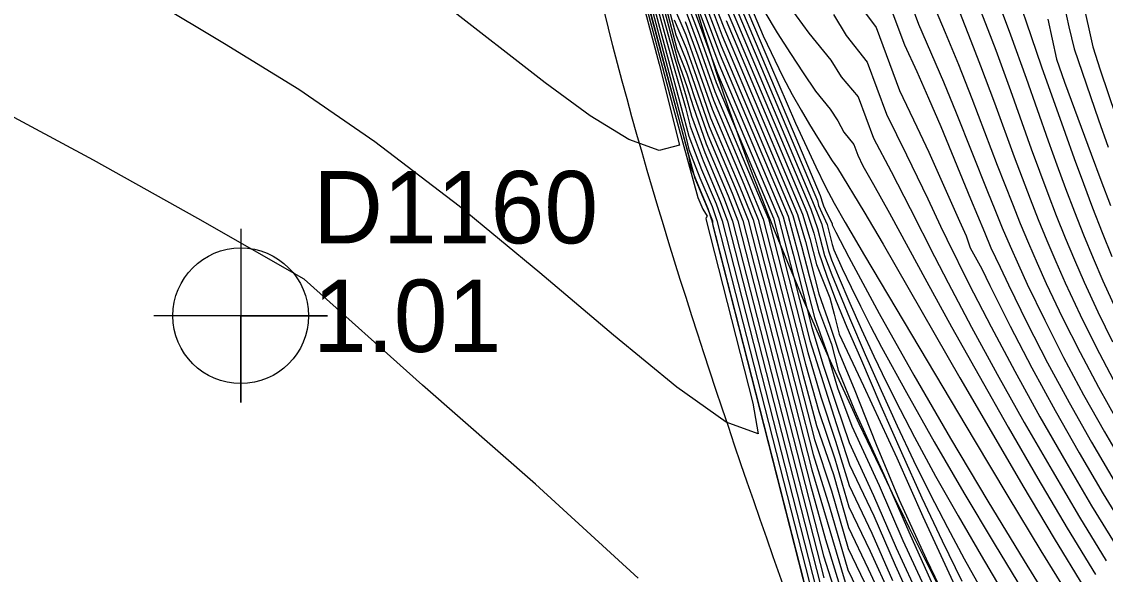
# Model space of a CAD drawing. Extents: x 2356077 to 2359823, y 225951 to 227822.
# Drawn here: x 2357516.78 to 2357554.22, y 226640.33 to 226659.42 of the extents above; entities that cross this region are included whole.
import ezdxf

# ---------------------------------------------------------------- set-up
doc = ezdxf.new("R2010")
doc.units = 0
for name, color, linetype in [('DTM Contours Major', 7, 'Continuous'), ('DTM Contours Minor', 7, 'Continuous'), ('Exist DTM Breakline', 7, 'Continuous'), ('Exist DTM Breakline Underwater', 7, 'Continuous'), ('Exist DTM Drainline', 7, 'Continuous'), ('Exist DTM Regular Point CELL', 7, 'Continuous'), ('Exist DTM Regular Point Cogo Elevation', 7, 'Continuous'), ('Exist DTM Regular Point Cogo Number', 7, 'Continuous')]:
    doc.layers.add(name, color=color, linetype=linetype)

msp = doc.modelspace()

# ---------------------------------------------------------------- linework, layer by layer
at = {"layer": 'DTM Contours Major'}
for points in [[(2357535.934, 226669.441), (2357539.818, 226654.794), (2357539.897, 226654.416), (2357540.165, 226653.74), (2357540.493, 226652.962), (2357540.619, 226652.574), (2357544.501, 226637.377)], [(2357539.434, 226665.973), (2357542.405, 226658.931), (2357543.087, 226657.515), (2357543.41, 226656.904), (2357543.715, 226656.358), (2357544.003, 226655.868), (2357544.277, 226655.421), (2357544.791, 226654.613), (2357544.968, 226654.361), (2357545.882, 226652.862), (2357546.544, 226651.736), (2357549.203, 226647.117), (2357550.275, 226645.268), (2357551.375, 226643.392), (2357552.458, 226641.57), (2357553.484, 226639.884)], [(2357538.683, 226660.971), (2357539.453, 226658.065), (2357539.77, 226657.179), (2357539.985, 226656.486), (2357540.434, 226655.203), (2357541.194, 226653.401), (2357541.525, 226652.54), (2357543.991, 226642.888), (2357544.49, 226640.973), (2357545.309, 226638.403)], [(2357546.299, 226661.265), (2357547.282, 226658.622), (2357547.714, 226657.693), (2357548.12, 226656.782), (2357548.538, 226655.799), (2357549.562, 226653.305), (2357550.054, 226652.144), (2357550.266, 226651.611), (2357550.589, 226650.945), (2357550.878, 226650.325), (2357551.522, 226649.004), (2357552.225, 226647.642), (2357552.97, 226646.263), (2357553.742, 226644.895), (2357554.528, 226643.562)], [(2357540.234, 226660.075), (2357540.914, 226658.264), (2357543.264, 226652.696), (2357543.579, 226651.532), (2357544.175, 226649.198), (2357544.635, 226647.899), (2357544.968, 226646.771), (2357545.463, 226645.452), (2357546.41, 226643.399), (2357547.233, 226641.506), (2357548.101, 226639.613)], [(2357541.199, 226659.688), (2357544.046, 226652.941), (2357544.286, 226652.281), (2357544.525, 226651.343), (2357544.774, 226650.675), (2357545.387, 226649.194), (2357545.928, 226647.926), (2357546.477, 226646.681), (2357547.034, 226645.461), (2357547.601, 226644.266), (2357548.178, 226643.097), (2357548.767, 226641.955), (2357549.35, 226640.87), (2357549.935, 226639.821)], [(2357550.665, 226659.73), (2357550.949, 226658.96), (2357551.487, 226657.463), (2357552.249, 226655.305), (2357552.547, 226654.478), (2357552.848, 226653.662), (2357553.155, 226652.854), (2357553.471, 226652.053), (2357553.8, 226651.256), (2357554.142, 226650.464), (2357554.578, 226649.51)], [(2357539.711, 226659.419), (2357540.143, 226658.242), (2357540.687, 226656.704), (2357541.863, 226653.914), (2357542.409, 226652.598), (2357543.787, 226647.202), (2357544.25, 226645.476), (2357544.832, 226643.783), (2357545.352, 226641.945), (2357546.034, 226640.525), (2357547.394, 226637.598)]]:
    msp.add_lwpolyline(points, dxfattribs=at)
at = {"layer": 'DTM Contours Minor'}
for points in [[(2357535.728, 226669.568), (2357538.807, 226657.949), (2357539.507, 226655.155), (2357538.813, 226654.966), (2357537.765, 226655.347), (2357536.43, 226656.17), (2357534.877, 226657.306), (2357531.4, 226660.005)], [(2357535.988, 226669.557), (2357539.53, 226656.19), (2357539.682, 226655.638), (2357539.833, 226655.001), (2357540.22, 226654.03), (2357540.637, 226653.04), (2357540.805, 226652.55), (2357544.508, 226638.054)], [(2357536.795, 226665.859), (2357539.266, 226656.536), (2357540.149, 226653.341), (2357540.317, 226652.943), (2357540.465, 226652.697), (2357540.434, 226652.65), (2357540.424, 226652.607), (2357542.05, 226646.241), (2357542.234, 226645.181), (2357541.127, 226645.587), (2357539.422, 226646.796), (2357537.237, 226648.589), (2357534.691, 226650.745), (2357531.903, 226653.044), (2357528.99, 226655.267), (2357526.356, 226657.082), (2357523.789, 226658.656), (2357521.355, 226660.121)], [(2357539.39, 226665.237), (2357544.375, 226653.421), (2357544.462, 226653.125), (2357544.485, 226653.06), (2357544.54, 226652.931), (2357544.783, 226652.442), (2357544.791, 226652.408), (2357544.916, 226652.15), (2357545.359, 226651.291), (2357546.414, 226649.335), (2357547.607, 226647.216), (2357548.878, 226645.026), (2357550.17, 226642.855), (2357551.422, 226640.795), (2357552.576, 226638.938)], [(2357537.944, 226663.178), (2357539.328, 226658.218), (2357539.741, 226656.828), (2357539.925, 226656.158), (2357540.384, 226654.9), (2357541.057, 226653.305), (2357541.348, 226652.533), (2357544.496, 226640.208)], [(2357537.944, 226662.825), (2357539.283, 226657.978), (2357539.721, 226656.456), (2357539.882, 226655.808), (2357540.33, 226654.608), (2357540.919, 226653.213), (2357541.168, 226652.532), (2357544.507, 226639.462)], [(2357540.374, 226662.485), (2357544.278, 226653.231), (2357544.31, 226653.074), (2357544.611, 226652.414), (2357544.788, 226651.723), (2357544.844, 226651.542), (2357545.138, 226650.896), (2357545.444, 226650.249), (2357545.767, 226649.589), (2357546.115, 226648.903), (2357546.495, 226648.179), (2357547.352, 226646.609), (2357548.315, 226644.911), (2357549.34, 226643.152), (2357550.383, 226641.4), (2357551.399, 226639.723)], [(2357546.625, 226662.42), (2357547.771, 226659.338), (2357548.633, 226657.345), (2357549.074, 226656.269), (2357550.15, 226653.554), (2357550.404, 226652.931), (2357550.666, 226652.302), (2357550.939, 226651.664), (2357551.226, 226651.016), (2357551.529, 226650.356), (2357552.131, 226649.106), (2357552.784, 226647.826), (2357553.475, 226646.536), (2357554.193, 226645.256), (2357554.926, 226644.007)], [(2357538.728, 226661.438), (2357539.383, 226658.966), (2357539.754, 226658.056), (2357540.538, 226655.797), (2357541.465, 226653.599), (2357541.88, 226652.559), (2357544.081, 226643.942), (2357545.327, 226639.754)], [(2357538.144, 226661.067), (2357539.166, 226657.233), (2357540.044, 226654.009), (2357540.47, 226653.001), (2357540.657, 226652.535), (2357540.655, 226652.439), (2357540.665, 226652.364), (2357544.366, 226637.879)], [(2357538.724, 226661.134), (2357539.426, 226658.483), (2357539.764, 226657.612), (2357540.022, 226656.833), (2357540.486, 226655.499), (2357541.33, 226653.499), (2357541.703, 226652.549), (2357544.036, 226643.416), (2357544.559, 226641.54), (2357545.32, 226639.063)], [(2357539.641, 226661.264), (2357540.87, 226657.948), (2357543.094, 226652.677), (2357543.435, 226651.395), (2357544.083, 226648.857), (2357544.472, 226647.561), (2357544.931, 226646.213), (2357545.377, 226644.884), (2357546.213, 226643.052), (2357546.995, 226641.25), (2357547.837, 226639.428)], [(2357540.263, 226661.223), (2357541.041, 226659.223), (2357543.763, 226652.772), (2357544.016, 226651.933), (2357544.247, 226651.029), (2357544.703, 226649.885), (2357544.856, 226649.317), (2357545.031, 226648.632), (2357545.872, 226646.843), (2357547.019, 226644.36), (2357547.924, 226642.325), (2357548.813, 226640.379), (2357549.65, 226638.587)], [(2357539.662, 226660.795), (2357540.209, 226659.323), (2357540.827, 226657.63), (2357542.93, 226652.646), (2357543.657, 226649.821), (2357544.019, 226648.403), (2357544.472, 226646.956), (2357544.923, 226645.539), (2357545.388, 226644.113), (2357546.226, 226642.351), (2357546.96, 226640.643), (2357547.737, 226638.946)], [(2357540.297, 226660.78), (2357540.987, 226658.932), (2357543.589, 226652.765), (2357543.863, 226651.828), (2357544.324, 226650.023), (2357544.705, 226648.936), (2357545.012, 226648.004), (2357545.542, 226646.734), (2357546.306, 226644.82), (2357547.107, 226642.905), (2357548.038, 226640.87), (2357549.983, 226636.821)], [(2357539.678, 226660.336), (2357540.19, 226658.959), (2357540.781, 226657.319), (2357542.76, 226652.628), (2357543.943, 226647.998), (2357544.4, 226646.459), (2357544.9, 226644.927), (2357545.373, 226643.397), (2357546.161, 226641.755), (2357546.871, 226640.124)], [(2357540.252, 226660.443), (2357540.957, 226658.582), (2357543.431, 226652.719), (2357543.723, 226651.67), (2357543.987, 226650.637), (2357544.316, 226649.484), (2357544.762, 226648.282), (2357544.992, 226647.38), (2357545.557, 226646.004), (2357546.574, 226643.776), (2357547.431, 226641.803), (2357548.314, 226639.856)], [(2357545.452, 226660.37), (2357546.304, 226659.222), (2357547.116, 226657.037), (2357547.713, 226655.792), (2357548.123, 226654.907), (2357549.19, 226652.532), (2357549.412, 226652.021), (2357549.56, 226651.607), (2357549.956, 226650.879), (2357550.234, 226650.302), (2357550.932, 226648.907), (2357551.691, 226647.459), (2357552.493, 226645.988), (2357553.32, 226644.528), (2357554.154, 226643.111), (2357554.978, 226641.77)], [(2357549.657, 226660.46), (2357550.169, 226659.144), (2357550.437, 226658.431), (2357550.943, 226657.043), (2357551.664, 226655.032), (2357551.948, 226654.256), (2357552.236, 226653.486), (2357552.532, 226652.721), (2357552.838, 226651.957), (2357553.157, 226651.194), (2357553.491, 226650.428), (2357553.968, 226649.397), (2357554.474, 226648.364)], [(2357538.624, 226659.953), (2357539.567, 226656.459), (2357539.833, 226655.46), (2357540.275, 226654.318), (2357540.779, 226653.124), (2357540.987, 226652.537), (2357544.51, 226638.748)], [(2357539.273, 226660.038), (2357539.727, 226658.962), (2357540.116, 226657.886), (2357540.638, 226656.399), (2357541.732, 226653.807), (2357542.233, 226652.584), (2357544.174, 226644.986), (2357544.766, 226643.221), (2357545.341, 226641.219), (2357546.608, 226638.583)], [(2357539.694, 226659.878), (2357540.167, 226658.6), (2357540.734, 226657.01), (2357541.994, 226654.025), (2357542.585, 226652.613), (2357543.866, 226647.596), (2357544.332, 226645.96), (2357544.874, 226644.326), (2357545.364, 226642.668), (2357546.103, 226641.13), (2357546.801, 226639.586)], [(2357541.273, 226659.934), (2357544.171, 226653.066), (2357544.424, 226652.443), (2357544.664, 226651.503), (2357544.762, 226651.19), (2357544.994, 226650.64), (2357545.397, 226649.702), (2357545.806, 226648.782), (2357546.227, 226647.87), (2357546.667, 226646.954), (2357547.132, 226646.024), (2357547.631, 226645.067), (2357548.359, 226643.726), (2357549.135, 226642.352), (2357549.934, 226640.978), (2357550.731, 226639.638)], [(2357541.718, 226660.139), (2357542.653, 226657.922), (2357543.526, 226655.908), (2357544.223, 226654.403), (2357544.562, 226653.718), (2357544.861, 226653.149), (2357545.234, 226652.486), (2357545.909, 226651.347), (2357547.534, 226648.614), (2357549.691, 226644.979), (2357550.852, 226643.037), (2357551.998, 226641.142), (2357553.075, 226639.391)], [(2357543.319, 226659.922), (2357543.98, 226659.018), (2357544.738, 226658.084), (2357545.093, 226657.516), (2357545.685, 226656.824), (2357546.215, 226655.398), (2357546.824, 226654.247), (2357547.479, 226652.967), (2357548.324, 226651.306), (2357548.795, 226650.396), (2357549.605, 226648.873), (2357550.491, 226647.25), (2357551.426, 226645.58), (2357552.384, 226643.913), (2357553.337, 226642.301), (2357554.258, 226640.795)], [(2357548.219, 226660.163), (2357548.697, 226659.047), (2357549.152, 226657.945), (2357549.618, 226656.76), (2357550.489, 226654.465), (2357550.748, 226653.794), (2357551.013, 226653.122), (2357551.287, 226652.446), (2357551.572, 226651.765), (2357551.871, 226651.075), (2357552.186, 226650.376), (2357552.747, 226649.196), (2357553.351, 226647.998), (2357553.988, 226646.796), (2357554.652, 226645.604)], [(2357551.242, 226660.155), (2357551.486, 226659.411), (2357552.024, 226657.864), (2357552.836, 226655.571), (2357553.15, 226654.696), (2357553.466, 226653.834), (2357553.786, 226652.984), (2357554.114, 226652.143), (2357554.451, 226651.311)], [(2357552.804, 226659.978), (2357552.969, 226659.24), (2357553.152, 226658.483), (2357553.993, 226656.025), (2357554.321, 226655.083)], [(2357553.44, 226660.154), (2357553.798, 226658.555), (2357554.05, 226657.75), (2357554.588, 226656.153)], [(2357539.331, 226659.48), (2357539.741, 226658.507), (2357540.088, 226657.533), (2357540.588, 226656.097), (2357541.599, 226653.701), (2357542.056, 226652.571), (2357544.127, 226644.466), (2357544.698, 226642.661), (2357545.333, 226640.489), (2357548.38, 226634.146)], [(2357541.121, 226659.454), (2357543.909, 226652.845), (2357544.15, 226652.111), (2357544.313, 226651.473), (2357544.598, 226650.629), (2357544.906, 226649.827), (2357545.295, 226648.864), (2357545.761, 226647.798), (2357546.463, 226646.157), (2357547.177, 226644.541), (2357547.89, 226642.975), (2357548.591, 226641.486), (2357549.265, 226640.1)], [(2357542.421, 226659.8), (2357542.885, 226659.035), (2357543.342, 226658.323), (2357543.785, 226657.655), (2357544.212, 226657.022), (2357544.719, 226656.395), (2357544.983, 226655.995), (2357545.196, 226655.607), (2357545.54, 226655.182), (2357545.677, 226654.814), (2357545.85, 226654.436), (2357546.219, 226653.792), (2357546.764, 226652.807), (2357548.053, 226650.435), (2357548.912, 226648.877), (2357549.861, 226647.182), (2357550.866, 226645.416), (2357551.893, 226643.642), (2357552.91, 226641.926), (2357553.881, 226640.331)], [(2357544.839, 226659.672), (2357545.274, 226658.937), (2357545.994, 226658.024), (2357546.663, 226656.225), (2357547.359, 226654.821), (2357548.089, 226653.298), (2357548.535, 226652.362), (2357548.745, 226651.907), (2357549.522, 226650.347), (2357550.275, 226648.883), (2357551.097, 226647.346), (2357551.964, 226645.776), (2357552.855, 226644.214), (2357553.748, 226642.701), (2357554.621, 226641.279)], [(2357549.182, 226659.754), (2357549.664, 226658.546), (2357549.916, 226657.891), (2357550.393, 226656.613), (2357551.077, 226654.751), (2357551.348, 226654.027), (2357551.624, 226653.306), (2357551.909, 226652.584), (2357552.205, 226651.86), (2357552.515, 226651.132), (2357552.84, 226650.398), (2357553.359, 226649.29), (2357553.914, 226648.174), (2357554.499, 226647.059)], [(2357552.235, 226659.503), (2357552.543, 226658.125), (2357552.819, 226657.333), (2357553.734, 226654.845), (2357554.069, 226653.95), (2357554.405, 226653.067)], [(2357538.082, 226640.197), (2357534.535, 226643.444), (2357530.638, 226646.862), (2357526.549, 226650.522), (2357522.871, 226652.617), (2357519.271, 226654.638), (2357515.894, 226656.443)]]:
    msp.add_lwpolyline(points, dxfattribs=at)
at = {"layer": 'Exist DTM Breakline'}
msp.add_spline([(2357545.521, 226633.163), (2357534.761, 226672.509), (2357538.594, 226702.124), (2357538.154, 226725.005), (2357534.28, 226722.62)], degree=3, dxfattribs=at)
at = {"layer": 'Exist DTM Breakline Underwater'}
msp.add_spline([(2357552.055, 226632.945), (2357537.811, 226671.971), (2357540.818, 226701.06), (2357543.381, 226719.363)], degree=3, dxfattribs=at)
at = {"layer": 'Exist DTM Drainline'}
msp.add_spline([(2357699.586, 226858.192), (2357670.366, 226820.782), (2357623.327, 226796.892), (2357587.218, 226772.268), (2357568.803, 226744.252), (2357555.19, 226717.62), (2357555.017, 226695.126), (2357553.473, 226672.759), (2357563.697, 226642.736), (2357576.526, 226627.993), (2357663.798, 226499.169), (2357732.721, 226415.647), (2357803.211, 226342.215), (2357874.586, 226264.309)], degree=3, dxfattribs=at)
at = {"layer": 'Exist DTM Regular Point CELL'}
msp.add_lwpolyline([(2357524.352, 226652.262), (2357524.352, 226646.262), (2357524.352, 226649.262), (2357527.352, 226649.262), (2357521.352, 226649.262)], dxfattribs=at)
msp.add_circle((2357524.352, 226649.262), 2.344, dxfattribs=at)

# ---------------------------------------------------------------- texts
at = {"layer": 'Exist DTM Regular Point Cogo Elevation'}
msp.add_text('1.01', height=2.5, dxfattribs=at).set_placement((2357526.852, 226648.012))
at = {"layer": 'Exist DTM Regular Point Cogo Number'}
msp.add_text('D1160', height=2.5, dxfattribs=at).set_placement((2357526.852, 226651.762))

doc.saveas('drawing.dxf')
